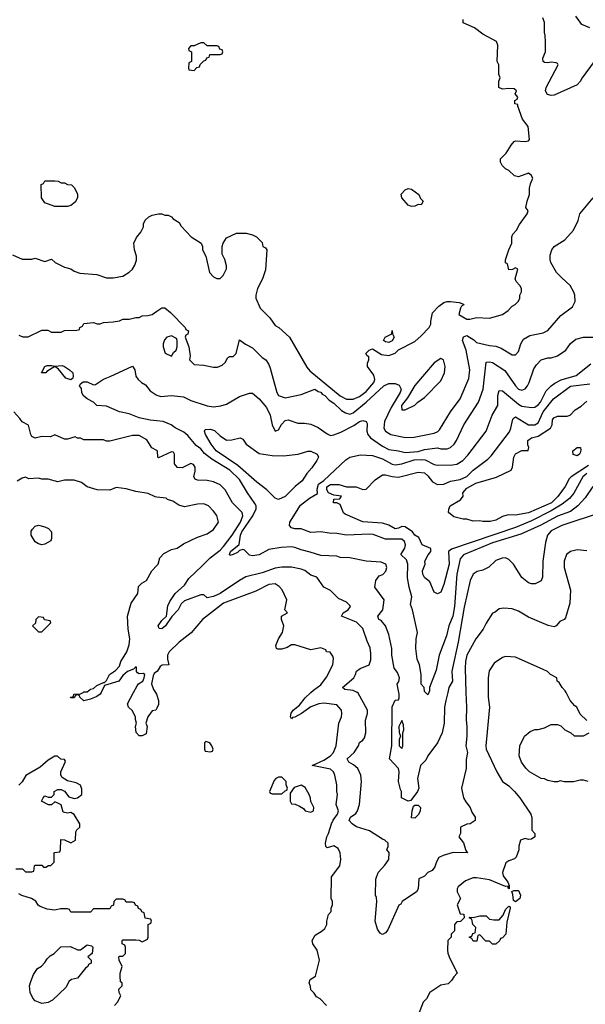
# Model space of a CAD drawing. Header units: inches. Extents: x 2348341 to 2479810, y 460419 to 613669.
# Tile 560 of 656: x 2429154 to 2432641, y 558077 to 564148. Entities that reach past the tile are written whole.
import ezdxf

# ---------------------------------------------------------------- set-up
doc = ezdxf.new("R2010")
doc.units = ezdxf.units.IN
doc.header["$MEASUREMENT"] = 0
for name, color, linetype in [('C4525', 7, 'Continuous'), ('C4526', 7, 'Continuous'), ('C4535', 7, 'Continuous'), ('C4536', 7, 'Continuous')]:
    doc.layers.add(name, color=color, linetype=linetype)

msp = doc.modelspace()

# ---------------------------------------------------------------- linework, layer by layer
at = {"layer": 'C4525', "color": 2}
for points, elevation in [([(2429655.9, 560000), (2429650.7, 559990), (2429630, 559975.3), (2429590, 559959), (2429550, 559949.2), (2429526, 559970), (2429522, 559982), (2429510, 559986), (2429498, 559982), (2429490, 559966), (2429470, 559966), (2429468, 559970), (2429486, 559974), (2429488, 559990), (2429530, 559990.8), (2429545.3, 560000)], 74), ([(2430000, 559903.5), (2429994, 559890), (2429970, 559886), (2429944.7, 559850), (2429931.3, 559810), (2429940.7, 559790), (2429934.6, 559745.4), (2429910, 559732.7), (2429890, 559732.7), (2429872, 559752), (2429868.7, 559790), (2429875.3, 559810), (2429867.3, 559832.7), (2429867.3, 559847.3), (2429850, 559886), (2429826, 559910), (2429818, 559930), (2429856.2, 560000)], 74), ([(2429991.2, 560000), (2429998, 559990), (2430000, 559983.9)], 74), ([(2429130, 558912), (2429172, 558912), (2429190, 558894), (2429230, 558894), (2429242, 558898), (2429246, 558930), (2429250, 558934), (2429290, 558934), (2429302, 558922), (2429316.4, 558923.6), (2429332.7, 558932.7), (2429347.3, 558932.7), (2429367.3, 558952.7), (2429366, 559010), (2429370, 559014), (2429402, 559018), (2429406, 559030), (2429407.3, 559092.7), (2429430, 559092), (2429470, 559072), (2429498, 559090), (2429500.4, 559139.6), (2429507.3, 559152.7), (2429526, 559170), (2429526, 559190), (2429490, 559248), (2429470, 559259), (2429450, 559255.3), (2429422, 559262), (2429410, 559306), (2429390, 559318), (2429370, 559326), (2429350, 559306), (2429332.7, 559307.3), (2429288, 559330), (2429298, 559350), (2429310, 559362), (2429330, 559354), (2429350, 559354), (2429366, 559370), (2429366, 559390), (2429390, 559402), (2429410, 559402), (2429430, 559392), (2429457.3, 559357.3), (2429490, 559346), (2429510, 559351), (2429538, 559370), (2429536.4, 559403.6), (2429528.4, 559428.4), (2429502, 559442), (2429450, 559455.3), (2429415.3, 559475.3), (2429408.9, 559488.9), (2429408.7, 559510), (2429435.3, 559570), (2429436.4, 559576.4), (2429430, 559586), (2429408.4, 559588.4), (2429387.3, 559607.3), (2429370, 559608), (2429330, 559582), (2429279.8, 559540.2), (2429191.6, 559488.4), (2429170, 559448), (2429150, 559428.7)], 78), ([(2429738, 558070), (2429758, 558090), (2429778, 558130), (2429768, 558150), (2429766, 558170), (2429786, 558190), (2429786, 558210), (2429776.4, 558216.4), (2429773.2, 558250), (2429774, 558270), (2429786, 558310), (2429768, 558350), (2429766, 558370), (2429770, 558374), (2429790, 558374), (2429806, 558390), (2429806, 558430), (2429802, 558442), (2429786, 558450), (2429786, 558470), (2429790, 558474), (2429870, 558474), (2429891.6, 558471.6), (2429910, 558462), (2429942, 558478), (2429946, 558490), (2429946, 558570), (2429962, 558578), (2429966, 558590), (2429962, 558602), (2429927.3, 558607.3), (2429922, 558642), (2429907.3, 558647.3), (2429902, 558662), (2429887.3, 558667.3), (2429882, 558682), (2429867.3, 558687.3), (2429862, 558702), (2429850, 558706), (2429810, 558706), (2429802, 558722), (2429790, 558726), (2429750, 558726), (2429734, 558710), (2429732.7, 558687.3), (2429718, 558682), (2429710, 558666), (2429610, 558666), (2429590, 558646), (2429470, 558646), (2429462, 558662), (2429450, 558666), (2429406, 558666), (2429370, 558658), (2429323.1, 558663.1), (2429280.2, 558680.2), (2429269, 558689), (2429253.2, 558713.2), (2429228, 558730), (2429168, 558748), (2429150, 558758)], 78)]:
    msp.add_lwpolyline(points, dxfattribs=dict(at, elevation=elevation))
at = {"layer": 'C4525', "color": 2, "elevation": 78}
msp.add_lwpolyline([(2429290, 558082), (2429250, 558098), (2429234.6, 558114.6), (2429218, 558150), (2429215.3, 558190), (2429223.1, 558216.9), (2429240.2, 558259.8), (2429263.1, 558296.9), (2429288.4, 558311.6), (2429310, 558334), (2429323.1, 558356.9), (2429343.1, 558376.9), (2429366, 558390), (2429408.4, 558431.6), (2429467.3, 558432.7), (2429510, 558412), (2429530, 558412), (2429570, 558444.7), (2429596.8, 558436.8), (2429604.7, 558430), (2429602, 558390), (2429574, 558370), (2429594, 558350), (2429594, 558330), (2429578, 558322), (2429574, 558310), (2429559.6, 558300.4), (2429510, 558238), (2429474, 558230), (2429459.6, 558220.4), (2429438.8, 558181.2), (2429356.9, 558103.1), (2429330, 558088)], close=True, dxfattribs=at)
at = {"layer": 'C4526', "color": 2}
for points, elevation in [([(2429410, 563142), (2429430, 563142), (2429450, 563132), (2429474, 563130), (2429490, 563114), (2429510, 563074), (2429511.3, 563050), (2429496.9, 563023.1), (2429470, 563002), (2429450, 562995.3), (2429370, 562995.3), (2429310, 563018), (2429288.7, 563050), (2429287.3, 563132.7), (2429302, 563138), (2429310, 563154), (2429370, 563154), (2429391.6, 563151.6)], 74), ([(2429370, 562010.8), (2429415.2, 562015.2), (2429430, 562010.7), (2429461, 561990), (2429481, 561970), (2429484.7, 561950), (2429482, 561938), (2429470, 561928), (2429438, 561938), (2429394, 561994), (2429370, 562008.7), (2429322, 561978), (2429316, 561970), (2429289.3, 561970), (2429309.2, 562010), (2429323.6, 562016.4), (2429350, 562016.3)], 66), ([(2429290, 560909.4), (2429270, 560915.3), (2429250, 560928.7), (2429225.2, 560970), (2429226, 560994), (2429232.9, 561007.1), (2429250, 561024.7), (2429269.3, 561030.7), (2429310, 561021), (2429331.3, 561010), (2429350.8, 560990), (2429351, 560950), (2429346, 560934), (2429310, 560914)], 74), ([(2429270, 560466), (2429254, 560450), (2429252.7, 560427.3), (2429234, 560410), (2429270, 560374), (2429290, 560374), (2429346, 560430), (2429342, 560442), (2429307.3, 560447.3), (2429302, 560462)], 78)]:
    msp.add_lwpolyline(points, close=True, dxfattribs=dict(at, elevation=elevation))
for points, elevation in [([(2429110, 562698), (2429170, 562672), (2429230, 562672), (2429250, 562678), (2429310, 562658), (2429351.1, 562671.1), (2429374, 562650), (2429430, 562622), (2429470, 562611.3), (2429490, 562598), (2429525.4, 562585.4), (2429630, 562576), (2429690, 562556), (2429730, 562556), (2429790, 562566), (2429830, 562591.3), (2429849.3, 562610.7), (2429864.7, 562635.3), (2429874.6, 562665.4), (2429875.3, 562690), (2429862, 562730), (2429858, 562770), (2429874.6, 562805.4), (2429902, 562838), (2429918, 562870), (2429918, 562890), (2429928.7, 562911.3), (2429950, 562932), (2429970, 562942), (2430000, 562949.5)], 74), ([(2429150, 562202), (2429172.7, 562192.7), (2429207.3, 562192.7), (2429290, 562234), (2429327.3, 562232.7), (2429350, 562222), (2429410, 562222), (2429430, 562232), (2429507.3, 562232.7), (2429522, 562238), (2429526, 562250), (2429542, 562258), (2429550, 562274), (2429610, 562282), (2429632.7, 562272.7), (2429650, 562272), (2429670, 562282), (2429730, 562284.7), (2429770, 562292), (2429790, 562302), (2429830, 562302), (2429870, 562312), (2429890, 562312), (2429910, 562322), (2429943.6, 562323.6), (2429970, 562331.3), (2430000, 562351.7)], 70), ([(2430000, 561674.2), (2429958.7, 561678.7), (2429890, 561694), (2429830, 561716.9), (2429769.7, 561729.7), (2429690, 561765.2), (2429630, 561769.2), (2429609.3, 561789.3), (2429570, 561809.3), (2429546, 561830), (2429537.2, 561850), (2429534.5, 561874.5), (2429524, 561890), (2429530, 561902), (2429545.6, 561914.4), (2429570, 561914.8), (2429610, 561896), (2429622, 561898), (2429670, 561931.3), (2429712.9, 561947.1), (2429850, 562012), (2429864.7, 561990), (2429870.9, 561950.9), (2429884.7, 561930), (2429904.7, 561910), (2429930, 561896), (2429958.8, 561858.8), (2429994.9, 561834.9), (2430000, 561833.1)], 66), ([(2430000, 561492), (2429968, 561508), (2429937.1, 561557.1), (2429890, 561584.5), (2429850, 561584.5), (2429710, 561548.7), (2429688.9, 561548.9), (2429670, 561558), (2429550, 561558), (2429530, 561568), (2429510, 561568), (2429495.3, 561575.3), (2429450, 561562), (2429430, 561562), (2429370, 561588), (2429343.6, 561576.4), (2429290, 561578), (2429250, 561568.7), (2429230, 561578), (2429222, 561590), (2429208.4, 561648.4), (2429168.7, 561668.7), (2429155.3, 561690), (2429118, 561730)], 70), ([(2430000, 561204.8), (2429990, 561206), (2429946.3, 561226.3), (2429870, 561238.4), (2429810, 561256.2), (2429750, 561264), (2429710, 561248), (2429631.6, 561248.4), (2429570, 561268), (2429535.1, 561295.1), (2429490, 561309), (2429430, 561308.7), (2429390, 561299), (2429330, 561314), (2429290, 561315.3), (2429270, 561322), (2429210, 561318), (2429190, 561328), (2429170, 561322), (2429138, 561302)], 74), ([(2429545.3, 560000), (2429550, 560002.8), (2429570, 560004.7), (2429590, 560021), (2429610, 560024.7), (2429630, 560042), (2429670, 560062), (2429678, 560062), (2429690, 560074), (2429708.7, 560110), (2429744.7, 560135.3), (2429770, 560162), (2429777.2, 560190), (2429814, 560250), (2429830, 560294), (2429834, 560330), (2429822, 560390), (2429818, 560470), (2429842, 560550), (2429882, 560610), (2429886, 560654), (2429906.3, 560673.7), (2429935.3, 560690), (2429968, 560750), (2430000, 560782)], 74), ([(2429856.2, 560000), (2429878.7, 560041.3), (2429887.2, 560052.8), (2429914, 560070), (2429922, 560090), (2429926, 560110), (2429916.4, 560116.4), (2429890, 560115.3), (2429880.2, 560120.2), (2429875.3, 560130), (2429875.3, 560155.3), (2429870, 560158), (2429856, 560144), (2429818, 560130), (2429790, 560104), (2429766, 560070), (2429678, 560042), (2429655.9, 560000)], 74), ([(2430000, 560128.5), (2429983.6, 560116.4), (2429976.9, 560103.1), (2429966.4, 560053.6), (2429978.5, 560018.5), (2429991.2, 560000)], 74)]:
    msp.add_lwpolyline(points, dxfattribs=dict(at, elevation=elevation))
at = {"layer": 'C4535', "color": 2}
for points, elevation in [([(2431046, 558070), (2431006, 558110), (2430983.1, 558123.1), (2430970, 558146), (2430950, 558166), (2430947.3, 558187.3), (2430938, 558210), (2430946, 558230), (2430978, 558250), (2431002, 558350), (2430988.7, 558410), (2430962, 558450), (2430958, 558470), (2430976.4, 558503.6), (2431018, 558530), (2431034.6, 558545.4), (2431048.7, 558570), (2431048.7, 558590), (2431058, 558630), (2431075.3, 558650), (2431075.3, 558670), (2431082, 558690), (2431082, 558710), (2431075.3, 558730), (2431076.4, 558863.6), (2431128.7, 558930), (2431134, 558970), (2431129, 559010), (2431117, 559037), (2431090, 559054), (2431050, 559042), (2431042, 559050), (2431039.3, 559070), (2431047.6, 559110), (2431058.4, 559130), (2431076.3, 559190), (2431086.7, 559213.3), (2431113.6, 559250), (2431119.5, 559270), (2431106, 559310), (2431114.5, 559370), (2431109.4, 559390), (2431109.3, 559430), (2431098, 559490), (2431089.3, 559510), (2431070, 559526.6), (2430958, 559550), (2431030, 559582), (2431071, 559609), (2431089.5, 559630), (2431104.5, 559670), (2431122.7, 559810), (2431139, 559850), (2431141.2, 559870), (2431137.2, 559890), (2431110, 559924), (2431030, 559934.7), (2430998, 559930), (2430948.5, 559911.5), (2430891, 559870), (2430850, 559846.6), (2430835.3, 559844.7), (2430830, 559838), (2430824, 559850), (2430827.6, 559872.4), (2430841.2, 559890), (2430878.3, 559921.7), (2430914.2, 559965.8), (2430949.7, 560000)], 74), ([(2431905.3, 560000), (2431908.2, 559910), (2431906, 559830), (2431910.4, 559789.6), (2431910.5, 559730), (2431904, 559670), (2431914.8, 559630), (2431906.4, 559586.4), (2431906, 559530), (2431878, 559410), (2431891.3, 559350), (2431904.5, 559324.5), (2431931.3, 559290), (2431942, 559262), (2431962, 559230), (2431962, 559210), (2431930.7, 559189.3), (2431910, 559188.7), (2431872, 559170), (2431872, 559130), (2431862, 559110), (2431890, 559072), (2431904.7, 559024.7), (2431914, 559010), (2431827.5, 559012.5), (2431765.4, 558994.6), (2431738, 558982), (2431723.5, 558956.5), (2431714.4, 558925.6), (2431698, 558902), (2431671.1, 558888.9), (2431650, 558868), (2431614, 558850), (2431611, 558790), (2431601, 558770), (2431512, 558710), (2431504.7, 558695.3), (2431491.6, 558688.4), (2431424, 558536), (2431410, 558518), (2431390, 558508), (2431376.4, 558516.4), (2431360.9, 558540.9), (2431346, 558590), (2431355.3, 558710), (2431354.6, 558734.6), (2431348.7, 558750), (2431348.9, 558848.9), (2431364, 558890), (2431405.6, 558934.4), (2431429, 558970), (2431432.3, 559012.3), (2431418, 559030), (2431426, 559050), (2431426, 559070), (2431406, 559090), (2431390, 559095.3), (2431310, 559147), (2431230, 559172), (2431203.7, 559190), (2431186, 559210), (2431194, 559230), (2431226.6, 559253.4), (2431237.6, 559270), (2431249.6, 559310), (2431262, 559450), (2431258, 559490), (2431238, 559530), (2431213.1, 559553.1), (2431184, 559570), (2431174, 559590), (2431217.2, 559630), (2431242, 559670), (2431250, 559692), (2431270, 559704.7), (2431280.2, 559719.8), (2431289, 559750), (2431285.2, 559830), (2431299, 559870), (2431299, 559890), (2431238.6, 559998.6), (2431235.6, 560000)], 70), ([(2431793.2, 560000), (2431780.7, 559950), (2431774, 559910), (2431770.8, 559810), (2431758.8, 559750), (2431730.6, 559689.4), (2431671.3, 559610), (2431657.5, 559582.5), (2431626, 559550), (2431606.8, 559470), (2431614, 559410), (2431606.8, 559390), (2431565.4, 559334.6), (2431550, 559329), (2431508.7, 559350), (2431508, 559390), (2431501.2, 559401.2), (2431489.2, 559450), (2431493.2, 559510), (2431489, 559530), (2431434, 559590), (2431449.2, 559670), (2431449.5, 559910.5), (2431468.7, 559951.3), (2431490, 559954), (2431493.6, 559966.4), (2431494, 559990), (2431491.9, 560000)], 66), ([(2432042.8, 560000), (2432042.8, 559970), (2432050.8, 559910), (2432027.7, 559670), (2432030.7, 559650), (2432094.8, 559510), (2432130.7, 559450.7), (2432170, 559424.7), (2432204.7, 559390), (2432238, 559350), (2432304.7, 559250), (2432311.6, 559228.4), (2432312, 559150), (2432330.7, 559130.7), (2432331, 559110), (2432310, 559095.3), (2432290, 559094), (2432270, 559099), (2432242, 559090), (2432231.6, 559051.6), (2432231.3, 559030), (2432215.3, 558984.7), (2432205.4, 558974.6), (2432170, 558962), (2432151.1, 558948.9), (2432131.1, 558888.9), (2432134.8, 558870), (2432162.8, 558830), (2432171, 558810), (2432172, 558788), (2432166, 558794), (2432166, 558806), (2432150, 558804), (2432050, 558844.5), (2431970, 558857.2), (2431950, 558857.2), (2431902, 558838), (2431858, 558802), (2431851, 558790), (2431851.3, 558770), (2431872, 558730), (2431852, 558690), (2431870, 558634), (2431892, 558632), (2431894, 558610), (2431872.7, 558587.3), (2431850, 558586), (2431834, 558570), (2431834, 558530), (2431814, 558510), (2431814, 558490), (2431794, 558470), (2431792, 558410), (2431792.7, 558392.7), (2431802, 558370), (2431851.6, 558268.4), (2431830, 558246), (2431816.9, 558223.1), (2431796, 558204), (2431750, 558195.3), (2431682, 558150), (2431662, 558110), (2431642, 558090), (2431610.9, 558009.1)], 74), ([(2431676.4, 560000), (2431670, 559986), (2431656, 560000)], 62), ([(2432650, 559826), (2432610, 559866), (2432588.4, 559908.4), (2432576.4, 559916.4), (2432548, 559950), (2432523, 560000)], 74), ([(2430000, 559983.9), (2430010.9, 559950.9), (2430010, 559926), (2430000, 559903.5)], 74), ([(2432658, 559450), (2432630, 559459), (2432610, 559459), (2432568.9, 559448.9), (2432510, 559448.7), (2432486, 559454), (2432470, 559448), (2432450, 559448), (2432410, 559458), (2432390, 559468), (2432370, 559468.7), (2432298, 559510), (2432273.6, 559533.6), (2432248.7, 559570), (2432234, 559610), (2432238, 559670), (2432266, 559730), (2432300.4, 559759.6), (2432330, 559772), (2432350, 559772), (2432390, 559782), (2432430, 559802), (2432470, 559802), (2432490, 559794), (2432514, 559770), (2432551.6, 559751.6), (2432572.7, 559732.7), (2432630, 559732), (2432666, 559750)], 74)]:
    msp.add_lwpolyline(points, dxfattribs=dict(at, elevation=elevation))
for points, elevation in [([(2431510, 559826), (2431492, 559790), (2431492.7, 559752.7), (2431502, 559730), (2431494, 559710), (2431494, 559670), (2431510, 559654), (2431515.3, 559670), (2431515.3, 559750), (2431522, 559770), (2431520.4, 559800.4)], 66), ([(2430302, 559698), (2430294, 559690), (2430294, 559650), (2430298, 559638), (2430330, 559634), (2430342, 559638), (2430346, 559650), (2430338, 559670), (2430326, 559690)], 78), ([(2430770, 559478), (2430750, 559478), (2430734, 559470), (2430723.6, 559456.4), (2430694, 559390), (2430698, 559378), (2430710, 559374), (2430770, 559374), (2430790, 559394), (2430802, 559398), (2430806, 559410), (2430798, 559430), (2430798, 559450)], 78), ([(2430890, 559428.7), (2430846, 559414), (2430822, 559378), (2430822, 559330), (2430830, 559314), (2430851.6, 559311.6), (2430879.6, 559299.6), (2430903.6, 559283.6), (2430914, 559270), (2430950, 559262), (2430966, 559270), (2430968, 559290), (2430948.4, 559328.4), (2430947.3, 559347.3), (2430938, 559370), (2430913.6, 559413.6)], 78), ([(2431590, 559224), (2431570, 559226), (2431573.2, 559270), (2431582, 559298), (2431590, 559304.7), (2431610, 559304.7), (2431624.7, 559290), (2431622.8, 559270), (2431612.1, 559247.9)], 66), ([(2432210, 558709), (2432198, 558718), (2432194.6, 558754.6), (2432188, 558772), (2432202, 558778), (2432230, 558778), (2432241, 558750), (2432238, 558730)], 74), ([(2432090, 558448), (2432068.4, 558448.4), (2432050, 558466), (2432027.3, 558467.3), (2431990, 558506), (2431978, 558502), (2431972.7, 558467.3), (2431950, 558466), (2431942, 558482), (2431926, 558490), (2431942, 558498), (2431947.3, 558512.7), (2431962, 558518), (2431966, 558550), (2431948.4, 558568.4), (2431942, 558602), (2431926, 558610), (2431930, 558614), (2431950, 558612), (2431990, 558622), (2432030, 558622), (2432050, 558602), (2432076.9, 558596.9), (2432110, 558598), (2432134, 558626), (2432150, 558662), (2432170, 558682), (2432178, 558678), (2432178, 558670), (2432156.9, 558583.1), (2432152, 558510), (2432130, 558486), (2432118, 558482), (2432114, 558470)], 74)]:
    msp.add_lwpolyline(points, close=True, dxfattribs=dict(at, elevation=elevation))
at = {"layer": 'C4536', "color": 2}
for points, elevation in [([(2430000, 562949.5), (2430010, 562952), (2430030, 562952), (2430050, 562942), (2430070, 562942), (2430090, 562932), (2430099.6, 562919.6), (2430136.9, 562896.9), (2430150, 562874), (2430212, 562810), (2430274, 562770), (2430282, 562750), (2430282, 562730), (2430302, 562690), (2430324.7, 562590), (2430350, 562562), (2430370, 562552), (2430390, 562552), (2430408, 562570), (2430428.4, 562611.6), (2430428.7, 562630), (2430418, 562670), (2430403.1, 562703.1), (2430402, 562750), (2430408, 562770), (2430430, 562802), (2430490, 562832), (2430550.9, 562830.9), (2430590, 562822), (2430614, 562810), (2430650, 562774), (2430654, 562750), (2430670, 562742), (2430678, 562730), (2430670, 562606), (2430650.7, 562549.3), (2430621, 562490), (2430611, 562450), (2430611, 562430), (2430636, 562370), (2430696, 562310), (2430730, 562262), (2430752, 562250), (2430818, 562190), (2430925.2, 562005.2), (2430942.5, 561982.5), (2431130, 561828), (2431170, 561807.3), (2431210, 561808), (2431250, 561825.5), (2431290, 561854.9), (2431337.6, 561910), (2431342.9, 561930), (2431336.9, 561956.9), (2431299, 562010), (2431298, 562030), (2431306, 562050), (2431306, 562070), (2431296.4, 562076.4), (2431288.7, 562090), (2431308.7, 562110), (2431330, 562118), (2431384.5, 562084.5), (2431430, 562078), (2431470, 562092), (2431490, 562112), (2431590, 562164.7), (2431630, 562198), (2431678, 562250), (2431688, 562270), (2431688, 562290), (2431700.2, 562339.8), (2431738, 562382), (2431770, 562404.7), (2431790, 562411.3), (2431810, 562411.3), (2431863.6, 562403.6), (2431890, 562394), (2431892, 562390), (2431878, 562382), (2431871.3, 562370), (2431862, 562330), (2431910, 562302), (2431930, 562301), (2431970, 562311.3), (2432050, 562306.8), (2432130, 562331.3), (2432164.7, 562355.3), (2432190, 562382), (2432208.4, 562391.6), (2432228.4, 562411.6), (2432238, 562430), (2432238, 562450), (2432248, 562470), (2432248, 562490), (2432238, 562510), (2432214.6, 562534.6), (2432208.7, 562550), (2432226, 562610), (2432210, 562618), (2432192, 562608), (2432170, 562606), (2432162, 562642), (2432148.4, 562648.4), (2432148.4, 562668.4), (2432169.2, 562730), (2432189.2, 562770), (2432188.7, 562810), (2432194.6, 562825.4), (2432218, 562850), (2432234.6, 562885.4), (2432282, 562950), (2432288, 562970), (2432275.3, 562990), (2432282, 563030), (2432298, 563070), (2432298, 563110), (2432303.1, 563136.9), (2432318, 563170), (2432308, 563190), (2432290, 563202), (2432230, 563179), (2432204.7, 563184.7), (2432170, 563218), (2432148.9, 563228.9), (2432128, 563250), (2432118, 563270), (2432118, 563290), (2432154.2, 563325.8), (2432184.7, 563375.3), (2432203.1, 563396.9), (2432210, 563402), (2432270, 563398), (2432290, 563402), (2432298, 563410), (2432289.1, 563489.1), (2432254.6, 563534.6), (2432226, 563614), (2432226, 563626), (2432206, 563630), (2432206, 563650), (2432222, 563658), (2432226, 563670), (2432208, 563690), (2432218, 563710), (2432202, 563722), (2432170, 563724), (2432130, 563719), (2432108, 563730), (2432108.4, 563768.4), (2432115.3, 563790), (2432108.4, 563811.6), (2432108, 563870), (2432098, 563890), (2432102, 563990), (2432094.6, 564014.6), (2432010, 564058), (2431958, 564098), (2431888.9, 564128.9), (2431888, 564150)], 74), ([(2432696, 563890), (2432622, 563790), (2432610, 563766), (2432590, 563746), (2432450, 563682), (2432430, 563681.2), (2432407.2, 563687.2), (2432396, 563710), (2432399.5, 563730), (2432473.2, 563870), (2432470, 563878), (2432462, 563882), (2432430, 563885.2), (2432410, 563881.2), (2432390, 563884), (2432382, 563890), (2432379, 563910), (2432395.3, 563950), (2432395.3, 564010), (2432394, 564050), (2432388.7, 564070), (2432389, 564130), (2432380.2, 564160.2)], 70), ([(2432670, 564097.2), (2432619, 564119), (2432582, 564170)], 66), ([(2430000, 562351.7), (2430030, 562372), (2430050, 562372), (2430083.6, 562343.6), (2430174, 562250), (2430178, 562238), (2430194, 562230), (2430191.3, 562208.7), (2430178, 562202), (2430174, 562190), (2430198, 562130), (2430204.7, 562075.3), (2430202, 562050), (2430230, 562022), (2430290, 562018), (2430350, 562006), (2430373.6, 562006.4), (2430403.1, 562016.9), (2430423.1, 562036.9), (2430436.4, 562063.6), (2430448.7, 562071.3), (2430470, 562071.3), (2430488.7, 562090), (2430510, 562174), (2430546.4, 562146.4), (2430590, 562124.7), (2430650, 562064.7), (2430671.3, 562050), (2430690, 562022), (2430698.8, 561998.8), (2430740.5, 561850), (2430750, 561831), (2430790, 561816), (2430890, 561837.3), (2430974, 561870), (2430994.8, 561854.8), (2431010, 561850.7), (2431018.8, 561838.8), (2431034.8, 561830), (2431062, 561802), (2431090, 561782.8), (2431138.7, 561738.7), (2431163.1, 561723.1), (2431190, 561715.8), (2431210, 561724.2), (2431290.7, 561789.3), (2431399.3, 561890), (2431430, 561904), (2431470, 561904.7), (2431494.4, 561894.4), (2431506, 561870), (2431499.1, 561850), (2431443.7, 561756.3), (2431403.1, 561670), (2431399.1, 561630), (2431410, 561611), (2431442, 561590), (2431532.5, 561572.5), (2431585.6, 561574.4), (2431710, 561599.1), (2431731.8, 561608.2), (2431741.5, 561618.5), (2431809.6, 561730.4), (2431869.3, 561810), (2431923.3, 561936.7), (2431929.4, 561990), (2431906, 562110), (2431883.6, 562170), (2431890, 562192.7), (2431910, 562200.5), (2431953.7, 562173.7), (2431970, 562157.3), (2432050, 562138.8), (2432090, 562134.8), (2432123, 562123), (2432190, 562081), (2432210, 562081), (2432230, 562102), (2432244, 562150), (2432260.9, 562179.1), (2432300.2, 562199.8), (2432382, 562218), (2432410, 562231), (2432490, 562324.7), (2432563.1, 562376.9), (2432579, 562410), (2432577.2, 562450), (2432570, 562468), (2432548.7, 562510), (2432495.5, 562555.5), (2432464, 562590), (2432429, 562650), (2432424, 562670), (2432424.7, 562695.3), (2432435.3, 562730), (2432449, 562750), (2432515.3, 562790), (2432569, 562850), (2432597.2, 562910), (2432608.1, 562951.9), (2432689.7, 563050.3)], 70), ([(2430000, 561833.1), (2430024.2, 561824.2), (2430090, 561830.4), (2430163.4, 561823.4), (2430210, 561800.7), (2430310, 561766.8), (2430350, 561761), (2430393.6, 561766.4), (2430430, 561778), (2430510, 561824.7), (2430570, 561844.7), (2430590, 561844.7), (2430630.5, 561810.5), (2430675.9, 561755.9), (2430698, 561710), (2430710.5, 561650), (2430730, 561611), (2430750, 561618.8), (2430768, 561652), (2430790, 561677.3), (2430810, 561680.7), (2430870, 561660.5), (2430910, 561661.3), (2430950, 561654.4), (2430993.5, 561633.5), (2431050, 561594), (2431070, 561584.9), (2431090, 561588), (2431134.5, 561605.5), (2431214.8, 561645.2), (2431250, 561670.8), (2431270, 561676), (2431290.8, 561670.8), (2431297.3, 561657.3), (2431294.8, 561610), (2431300.7, 561590), (2431316.3, 561570), (2431390, 561518.4), (2431430, 561498.4), (2431490, 561490.4), (2431530, 561478.4), (2431610, 561484.9), (2431650, 561497.1), (2431730, 561507.7), (2431750, 561503), (2431790, 561503), (2431810, 561510.7), (2431832.7, 561530), (2431847.5, 561552.5), (2431892.7, 561650), (2431983.7, 561790), (2432012.3, 561870), (2432030, 562036), (2432050, 562039.1), (2432070, 562033.4), (2432144.1, 561984.1), (2432210, 561890.8), (2432230, 561870.8), (2432250, 561864), (2432270, 561871), (2432285.2, 561890), (2432296, 561910), (2432324.8, 561995.2), (2432340.1, 562019.9), (2432370, 562051), (2432410, 562062.8), (2432430, 562062.8), (2432470, 562076), (2432522, 562110), (2432550, 562151.3), (2432582, 562178), (2432629.3, 562190.7), (2432710, 562191.3)], 66), ([(2431656, 560000), (2431650, 560006), (2431648, 560030), (2431628.7, 560050), (2431628.9, 560111.1), (2431619.3, 560170), (2431605.4, 560205.4), (2431597, 560270), (2431599.5, 560330), (2431606.6, 560370), (2431576, 560510), (2431563.2, 560543.2), (2431571.8, 560590), (2431554.5, 560650), (2431546, 560706), (2431547.6, 560790), (2431538.3, 560818.3), (2431504, 560850), (2431529.6, 560890.4), (2431533, 560910), (2431525.6, 560930), (2431510, 560944.2), (2431410, 560945.1), (2431332.9, 560972.9), (2431310, 560975.6), (2431170, 560968.7), (2431110, 560980.9), (2431061.5, 560981.5), (2431010, 560989.5), (2430950, 560985.2), (2430890, 561009.2), (2430850, 561009.2), (2430830, 561014), (2430817.2, 561030), (2430819.3, 561050), (2430885, 561155), (2430941.4, 561198.6), (2430990, 561226.8), (2430987.5, 561252.5), (2430996.4, 561283.6), (2431030, 561307.4), (2431165.1, 561434.9), (2431190, 561450.4), (2431256, 561464), (2431330, 561461.6), (2431390, 561440.4), (2431450, 561407), (2431470, 561403.1), (2431510, 561408.5), (2431585.4, 561434.6), (2431630, 561436.9), (2431653.5, 561433.5), (2431710, 561405.5), (2431730, 561402), (2431822.5, 561402.5), (2431850, 561407.7), (2431885.2, 561430), (2431916.1, 561463.9), (2432029.4, 561610.6), (2432066, 561710), (2432102.7, 561770), (2432102.9, 561830), (2432110, 561862), (2432130, 561858.8), (2432230, 561777.1), (2432250, 561766), (2432310, 561756.4), (2432330, 561758.4), (2432350, 561772.7), (2432364.2, 561790), (2432400.6, 561859.4), (2432430, 561890.7), (2432452.8, 561907.2), (2432493.4, 561926.6), (2432584.8, 561955.2), (2432674.8, 562025.2)], 62), ([(2432650, 561350.9), (2432626.7, 561330), (2432570, 561229.2), (2432543.9, 561196.1), (2432498.6, 561161.4), (2432430, 561119.2), (2432310, 561057.3), (2432210, 561016), (2431817.1, 560882.9), (2431798, 560870), (2431802, 560790), (2431770, 560666), (2431750, 560618), (2431730, 560608), (2431710, 560618), (2431682, 560682), (2431650, 560709.2), (2431639.3, 560730), (2431637.2, 560750), (2431653.2, 560790), (2431652.3, 560810), (2431671.5, 560848.5), (2431689, 560870), (2431688.4, 560888.4), (2431635.3, 560910), (2431614.6, 560954.6), (2431590, 560968.7), (2431575.3, 560990), (2431530, 561022), (2431510, 561023.7), (2431490, 561013.2), (2431470, 561009.4), (2431430, 561032), (2431390, 561044.2), (2431270, 561052), (2431160.2, 561100.2), (2431150, 561108), (2431130, 561158), (2431110, 561168.7), (2431088, 561170), (2431090, 561191.3), (2431127.3, 561192.7), (2431138, 561210), (2431090, 561217), (2431057.2, 561230), (2431046.9, 561250), (2431048.2, 561268.2), (2431070, 561282), (2431122.6, 561282.6), (2431170, 561268.2), (2431227.8, 561267.7), (2431270, 561250.7), (2431290, 561254), (2431346, 561310), (2431390, 561342), (2431410, 561342), (2431450.4, 561330.4), (2431490, 561328.2), (2431610, 561359.1), (2431650, 561353.4), (2431670, 561336.3), (2431698.9, 561298.9), (2431730, 561283.1), (2431770, 561284.9), (2431810, 561303), (2431870, 561312.7), (2431910, 561330.5), (2431950, 561370.6), (2432041.2, 561438.8), (2432061.2, 561458.8), (2432172.9, 561607.1), (2432182.9, 561630), (2432194.5, 561685.5), (2432204.1, 561695.9), (2432210, 561698.8), (2432290, 561650.8), (2432330, 561650.8), (2432350, 561662.8), (2432380.4, 561730), (2432444.5, 561810), (2432550, 561888.2), (2432670, 561903.1)], 58), ([(2432660.3, 561399.7), (2432554.4, 561330), (2432542.2, 561317.8), (2432516.5, 561270), (2432472, 561208), (2432432.4, 561170), (2432290, 561107.6), (2432210, 561093.2), (2432165.4, 561094.6), (2432130, 561084), (2432090, 561061.2), (2432054.6, 561054.6), (2432010, 561054), (2431990, 561059), (2431950, 561055.3), (2431910, 561068.7), (2431888.7, 561068.7), (2431830, 561082), (2431798, 561110), (2431799, 561130), (2431809.1, 561150.9), (2431872.3, 561187.7), (2431889, 561210), (2431885.2, 561230), (2431910, 561258.8), (2431966, 561290), (2432092.7, 561327.3), (2432184, 561370), (2432193.2, 561390), (2432201.2, 561450), (2432210, 561472), (2432249.1, 561490.9), (2432288, 561492), (2432294, 561510), (2432286, 561526), (2432286, 561554), (2432308.7, 561570), (2432350, 561579.1), (2432426, 561630), (2432437.2, 561650), (2432439, 561681), (2432446.8, 561693.2), (2432470, 561704), (2432530, 561704), (2432548, 561710), (2432578, 561742), (2432615.1, 561764.9), (2432650, 561796)], 54), ([(2431491.9, 560000), (2431481.2, 560050), (2431491.8, 560068.2), (2431495.1, 560090), (2431482.5, 560122.5), (2431462, 560150), (2431449.3, 560229.3), (2431449.4, 560270), (2431430, 560358), (2431409.2, 560410), (2431382.7, 560442.7), (2431369, 560450), (2431362, 560470), (2431393.2, 560510), (2431402, 560570), (2431344, 560650), (2431349, 560690), (2431370, 560718), (2431392.5, 560727.5), (2431411.9, 560748.1), (2431418, 560770), (2431412.3, 560790), (2431382.5, 560802.5), (2431289.5, 560809.5), (2431190, 560829.2), (2431130, 560832.7), (2431110, 560839.3), (2431010, 560844.5), (2430945.8, 560865.8), (2430890, 560878.4), (2430850, 560894.5), (2430830, 560897), (2430766.4, 560893.6), (2430690, 560881.2), (2430630, 560849.2), (2430590, 560842), (2430570, 560846), (2430539, 560879), (2430530, 560882), (2430510, 560875.3), (2430497.1, 560862.9), (2430470.4, 560849.6), (2430450, 560844), (2430447, 560850), (2430453.2, 560870), (2430507.6, 560912.4), (2430515.6, 560970), (2430523.8, 560990), (2430591.9, 561088.1), (2430611.3, 561131.3), (2430611.6, 561150), (2430604.9, 561164.9), (2430558, 561230), (2430510, 561313.2), (2430449.2, 561370), (2430338.3, 561438.3), (2430293.3, 561473.3), (2430270, 561502), (2430242, 561522), (2430190, 561584), (2430165.6, 561605.6), (2430112.1, 561632.1), (2430088.7, 561650), (2430038, 561670), (2430000, 561674.2)], 66), ([(2431235.6, 560000), (2431210, 560012), (2431159, 560019), (2431144, 560030), (2431214, 560090), (2431225.2, 560110), (2431230, 560130.8), (2431252.5, 560147.5), (2431309, 560171), (2431318, 560202), (2431319.3, 560240.7), (2431315.5, 560275.5), (2431296, 560316), (2431270, 560394), (2431230, 560433.6), (2431139, 560470), (2431149.2, 560490), (2431179, 560510), (2431193.2, 560530), (2431190, 560535.3), (2431170, 560557.2), (2431120.2, 560580.2), (2431070, 560629), (2431028.7, 560650), (2430986, 560710), (2430950, 560724), (2430911.5, 560751.5), (2430890, 560759.5), (2430830, 560772.7), (2430770, 560772.7), (2430730, 560766.6), (2430650, 560738), (2430547.8, 560712.2), (2430509.1, 560690.9), (2430390.6, 560610), (2430350, 560592.3), (2430310, 560584), (2430290, 560602), (2430270, 560601.2), (2430170, 560564.5), (2430150, 560546), (2430130.3, 560509.8), (2430092.1, 560467.9), (2430053.7, 560410), (2430030, 560392.3), (2430013.6, 560393.6), (2430007.3, 560410), (2430030, 560442.8), (2430059.3, 560470), (2430067, 560533), (2430079.5, 560560.5), (2430112.3, 560610), (2430170, 560660.7), (2430198, 560702), (2430278.4, 560781.6), (2430329.2, 560830), (2430390, 560876.3), (2430410, 560899.1), (2430464.5, 560970), (2430514.7, 561050), (2430529.3, 561089.3), (2430526, 561110), (2430466, 561170), (2430420.9, 561250), (2430390, 561280.9), (2430350, 561298), (2430310, 561306), (2430250, 561309.3), (2430235.3, 561315.3), (2430228.7, 561330), (2430236.5, 561363.5), (2430236, 561390), (2430225.6, 561405.6), (2430208.5, 561411.5), (2430155.9, 561384.1), (2430126.6, 561386.6), (2430109.4, 561409.4), (2430109.3, 561469.3), (2430102, 561482), (2430090, 561483.7), (2430010, 561446), (2430006, 561450), (2430004, 561490), (2430000, 561492)], 70), ([(2432688, 561270), (2432639.9, 561200.1), (2432595.5, 561150), (2432550, 561116.3), (2432470, 561086), (2432367.9, 561032.1), (2432244.4, 560975.6), (2432070, 560922.3), (2431890, 560849.3), (2431870, 560824), (2431849.1, 560730), (2431834.3, 560530), (2431825.5, 560470), (2431800.5, 560410), (2431785.5, 560350), (2431740.5, 560230), (2431722, 560138), (2431681, 560030), (2431681, 560010), (2431676.4, 560000)], 62), ([(2430000, 560782), (2430008, 560790), (2430018, 560830), (2430043.1, 560856.9), (2430090, 560882), (2430126, 560890), (2430164.7, 560915.3), (2430250, 560958), (2430310, 560978), (2430350, 561004.7), (2430379, 561050), (2430368.7, 561090), (2430350, 561118), (2430318, 561150), (2430290, 561162), (2430250, 561161.2), (2430170, 561144), (2430134.6, 561154.6), (2430099, 561179), (2430066, 561190), (2430058, 561198), (2430000, 561204.8)], 74), ([(2432738, 561110), (2432496, 561030), (2432430, 560996.2), (2432407.3, 560970), (2432395.9, 560924.1), (2432378.8, 560810), (2432378, 560710), (2432370, 560688), (2432331.1, 560668.9), (2432310, 560668.7), (2432290, 560675.3), (2432249.5, 560709.5), (2432199, 560790), (2432170, 560819), (2432150, 560829), (2432128.7, 560828.7), (2432090, 560814), (2432047.1, 560772.9), (2432010, 560754), (2431975.3, 560744.7), (2431950.9, 560729.1), (2431930.7, 560689.3), (2431893.7, 560526.3), (2431858, 560310), (2431822, 560150), (2431819.1, 560130), (2431822.8, 560070), (2431800.7, 560030), (2431793.2, 560000)], 66), ([(2432650, 560873.2), (2432590, 560879), (2432550, 560869), (2432524.7, 560850), (2432511, 560810), (2432510.8, 560770), (2432550.8, 560630), (2432546, 560550), (2432519.8, 560460.2), (2432510.8, 560449.2), (2432483.5, 560436.5), (2432462, 560410), (2432450, 560404), (2432412.9, 560412.9), (2432290, 560464), (2432230, 560502), (2432190, 560515.3), (2432139.6, 560520.4), (2432110, 560515.3), (2432085.4, 560494.6), (2432070, 560488), (2432030, 560428), (2432011, 560390), (2431966.8, 560330), (2431910.5, 560229.5), (2431902.4, 560190), (2431900.3, 560150), (2431905.3, 560000)], 70), ([(2430949.7, 560000), (2430965.1, 560014.9), (2431010, 560046.8), (2431045.6, 560094.4), (2431085.2, 560170), (2431089.1, 560209.1), (2431084, 560224), (2431068, 560248), (2431046, 560250), (2431042, 560262), (2431010, 560275.3), (2430950, 560262.7), (2430850, 560294), (2430830, 560293.2), (2430802.5, 560277.5), (2430770, 560267), (2430746, 560266), (2430738, 560270), (2430733.2, 560290), (2430749.2, 560330.8), (2430775.3, 560370), (2430782, 560410), (2430768.7, 560450), (2430768.7, 560470), (2430806, 560490), (2430788.7, 560508.7), (2430802, 560570), (2430772.7, 560632.7), (2430752.9, 560652.9), (2430730, 560668.7), (2430690, 560665.2), (2430610, 560623.7), (2430410.5, 560549.5), (2430281.6, 560450), (2430211.9, 560368.1), (2430137.3, 560310), (2430074.8, 560250), (2430064.7, 560230), (2430064.7, 560204.7), (2430074, 560170), (2430031.6, 560168.4), (2430019.6, 560160.4), (2430002, 560130), (2430000, 560128.5)], 74), ([(2432523, 560000), (2432518, 560010), (2432498, 560030), (2432480.4, 560060.4), (2432468, 560070), (2432466, 560090), (2432426, 560110), (2432408.4, 560128.4), (2432382, 560142), (2432210, 560218), (2432150, 560222), (2432130, 560215.3), (2432079.8, 560180.2), (2432047.5, 560132.5), (2432042.8, 560090), (2432042.8, 560000)], 74)]:
    msp.add_lwpolyline(points, dxfattribs=dict(at, elevation=elevation))
for points, elevation in [([(2430290, 564006), (2430270, 564006), (2430230, 563986), (2430210, 563986), (2430194, 563970), (2430198, 563958), (2430214, 563950), (2430214, 563890), (2430198, 563882), (2430194, 563850), (2430198, 563838), (2430230, 563834), (2430247.3, 563852.7), (2430262, 563858), (2430267.3, 563872.7), (2430290, 563894), (2430302, 563898), (2430307.3, 563912.7), (2430322, 563918), (2430327.3, 563932.7), (2430390, 563934), (2430402, 563938), (2430406, 563950), (2430402, 563962), (2430387.3, 563967.3), (2430382, 563982), (2430370, 563986), (2430310, 563986)], 78), ([(2431630, 563006), (2431610, 563008), (2431590, 562998), (2431570, 562995.3), (2431550, 563004), (2431509.3, 563050), (2431506.8, 563073.2), (2431530, 563098.8), (2431550, 563106.8), (2431570, 563104), (2431614.8, 563070), (2431626, 563046), (2431642, 563030)], 74), ([(2430090, 562198), (2430062, 562190), (2430046.4, 562173.6), (2430038, 562150), (2430038, 562130), (2430051.6, 562091.6), (2430090, 562074), (2430103.1, 562096.9), (2430118, 562110), (2430126, 562130), (2430126, 562170), (2430122, 562182)], 70), ([(2431430, 562158), (2431410, 562162), (2431398, 562170), (2431408, 562190), (2431448, 562212), (2431450, 562231.3), (2431452, 562212), (2431462, 562190), (2431450, 562168)], 74), ([(2431750, 562059), (2431710, 562033.2), (2431590, 561891.6), (2431544.2, 561815.8), (2431508.2, 561770), (2431510, 561742), (2431530, 561742), (2431590, 561772), (2431608, 561790), (2431650, 561818), (2431750, 561922), (2431774, 561970), (2431777.2, 562010), (2431768, 562050)], 74), ([(2430430, 561556), (2430463.1, 561556.9), (2430514, 561570), (2430530, 561562), (2430550, 561531), (2430630, 561474), (2430710, 561461.3), (2430781.2, 561458.8), (2430871.5, 561468.5), (2430931.6, 561488.4), (2430950, 561487), (2430987.7, 561470), (2430997.1, 561450), (2430986.7, 561430), (2430955.2, 561384.8), (2430924.2, 561350), (2430896, 561304), (2430852.2, 561270), (2430791.4, 561208.6), (2430750, 561189.6), (2430730, 561198), (2430678, 561250), (2430615.7, 561295.7), (2430499, 561399), (2430365.1, 561490), (2430334.7, 561530), (2430300.7, 561590), (2430293.2, 561610), (2430298, 561622), (2430330, 561623.8), (2430354.3, 561614.3), (2430390, 561582)], 62), ([(2432590, 561459.3), (2432567.3, 561467.3), (2432564, 561490), (2432590, 561510.7), (2432610.7, 561510.7), (2432614.4, 561494.4), (2432610, 561478), (2432606, 561470)], 50)]:
    msp.add_lwpolyline(points, close=True, dxfattribs=dict(at, elevation=elevation))

doc.saveas('drawing.dxf')
